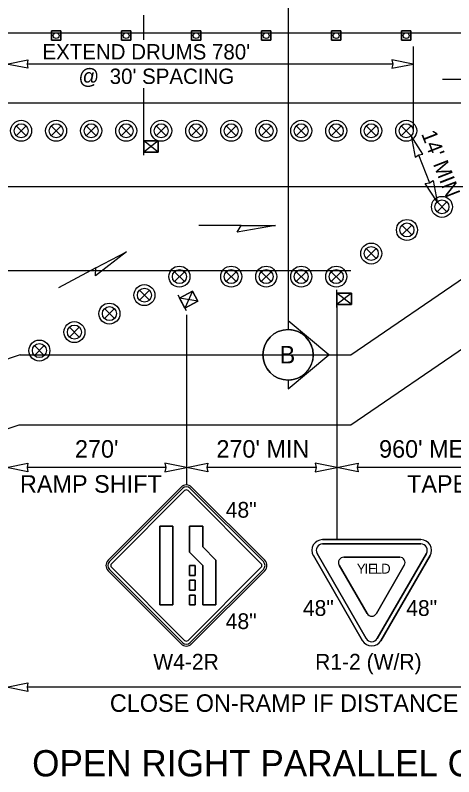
# Model space of a CAD drawing. Extents: x 99999 to 100116, y 99995 to 100013.
# Drawn here: x 100050.642 to 100052.647, y 100004.799 to 100008.279 of the extents above; entities that cross this region are included whole.
import ezdxf

# ---------------------------------------------------------------- set-up
doc = ezdxf.new("R2010")
doc.units = 0
for name, color, linetype in [('RD_MK_LineEdgeYellow', 7, 'Continuous'), ('RD_MK_LineLane', 7, 'Continuous'), ('SH_DE_DetailHeading2Text', 7, 'Continuous'), ('SH_GI_SectionCut', 7, 'Continuous'), ('TR_SN_ConstructionSigns', 7, 'Continuous'), ('TR_WZ_PortableSignMount5ftMinBlk-Org', 7, 'Continuous'), ('TR_WZ_PortableSignMount5ftMinRed-Wht', 7, 'Continuous'), ('TR_WZ_TrafficCone', 7, 'Continuous'), ('TR_WZ_TrafficSafetyDrum', 7, 'Continuous'), ('TR_WZ_WorkZoneDetails', 7, 'Continuous'), ('TR_WZ_WorkZoneTextCurrent', 7, 'Continuous')]:
    doc.layers.add(name, color=color, linetype=linetype)

msp = doc.modelspace()

# ---------------------------------------------------------------- linework, layer by layer
at = {"layer": 'RD_MK_LineEdgeYellow'}
for p, q in [((100048.195, 100007.8789), (100055.43, 100007.8789)), ((100052.1758, 100006.7269), (100052.7368, 100007.1109)), ((100050.6655, 100006.7269), (100048.195, 100005.8927)), ((100050.6655, 100006.7269), (100052.1758, 100006.7269))]:
    msp.add_line(p, q, dxfattribs=at)
at = {"layer": 'RD_MK_LineLane'}
for points in [[(100055.43, 100007.4949), (100048.195, 100007.4949)], [(100052.1758, 100007.1109), (100050.6024, 100007.1109)], [(100052.1758, 100007.1109), (100050.6024, 100007.1109)]]:
    msp.add_lwpolyline(points, dxfattribs=at)
at = {"layer": 'SH_GI_SectionCut'}
for p, q in [((100051.8894, 100008.3179), (100051.8894, 100006.8828)), ((100051.8894, 100006.8828), (100051.8894, 100006.8421)), ((100052.0755, 100006.7269), (100051.8894, 100006.8828)), ((100051.8894, 100006.571), (100052.0755, 100006.7269)), ((100051.8894, 100006.6117), (100051.8894, 100006.571))]:
    msp.add_line(p, q, dxfattribs=at)
msp.add_circle((100051.8894, 100006.7269), 0.1152, dxfattribs=at)
for start, end in [(0, 269.9978), (269.9978, 90.0022), (269.9978, 0)]:
    msp.add_arc((100051.8894, 100006.7269), 0.1152, start, end, dxfattribs=at)
at = {"layer": 'TR_SN_ConstructionSigns'}
for p, q in [((100051.4008, 100006.122), (100051.0667, 100005.7879)), ((100051.7826, 100005.7879), (100051.4485, 100006.122)), ((100051.4067, 100006.1161), (100051.0726, 100005.7819)), ((100051.0826, 100005.772), (100051.4167, 100006.1061)), ((100051.4326, 100006.1061), (100051.7667, 100005.772)), ((100051.7766, 100005.7819), (100051.4425, 100006.1161)), ((100051.303, 100005.944), (100051.3634, 100005.944)), ((100051.303, 100005.584), (100051.303, 100005.944)), ((100051.3634, 100005.944), (100051.303, 100005.944)), ((100051.303, 100005.944), (100051.303, 100005.584)), ((100051.3634, 100005.944), (100051.3634, 100005.584)), ((100051.3634, 100005.584), (100051.3634, 100005.944)), ((100051.4387, 100005.944), (100051.4992, 100005.944)), ((100051.4387, 100005.8245), (100051.4387, 100005.944)), ((100051.4992, 100005.944), (100051.4387, 100005.944)), ((100051.4387, 100005.944), (100051.4387, 100005.8245)), ((100051.4992, 100005.944), (100051.4992, 100005.8496)), ((100051.4992, 100005.8496), (100051.4992, 100005.944)), ((100052.4966, 100005.8822), (100052.0469, 100005.8822)), ((100051.4992, 100005.8496), (100051.5596, 100005.7891)), ((100051.5596, 100005.7891), (100051.4992, 100005.8496)), ((100052.0469, 100005.8627), (100052.0469, 100005.8629)), ((100052.0469, 100005.8629), (100052.2718, 100005.8629)), ((100052.2718, 100005.8629), (100052.0469, 100005.8629)), ((100052.0469, 100005.8629), (100052.0469, 100005.8627)), ((100051.4992, 100005.764), (100051.4387, 100005.8245)), ((100051.4387, 100005.8245), (100051.4992, 100005.764)), ((100052.2296, 100005.4205), (100052.0048, 100005.8091)), ((100052.0048, 100005.8091), (100052.2296, 100005.4205)), ((100052.2465, 100005.4302), (100052.0216, 100005.8189)), ((100052.0216, 100005.8189), (100052.2465, 100005.4302)), ((100052.5219, 100005.8189), (100052.2971, 100005.4303)), ((100052.2971, 100005.4303), (100052.5219, 100005.8189)), ((100052.5387, 100005.8091), (100052.3139, 100005.4205)), ((100052.3139, 100005.4205), (100052.5387, 100005.8091)), ((100051.5596, 100005.7891), (100051.5596, 100005.584)), ((100051.5596, 100005.584), (100051.5596, 100005.7891)), ((100052.2718, 100005.802), (100052.144, 100005.802)), ((100052.144, 100005.802), (100052.2718, 100005.802)), ((100052.3995, 100005.802), (100052.2718, 100005.802)), ((100052.2718, 100005.802), (100052.3995, 100005.802)), ((100051.0667, 100005.7402), (100051.4008, 100005.4061)), ((100051.0726, 100005.7462), (100051.4067, 100005.412)), ((100051.4167, 100005.422), (100051.0826, 100005.7561)), ((100051.7667, 100005.7561), (100051.4326, 100005.422)), ((100051.4387, 100005.764), (100051.4654, 100005.764)), ((100051.4387, 100005.719), (100051.4387, 100005.764)), ((100051.4654, 100005.764), (100051.4387, 100005.764)), ((100051.4387, 100005.764), (100051.4387, 100005.719)), ((100051.4425, 100005.412), (100051.7766, 100005.7462)), ((100051.4485, 100005.4061), (100051.7826, 100005.7402)), ((100051.4654, 100005.764), (100051.4654, 100005.719)), ((100051.4654, 100005.719), (100051.4654, 100005.764)), ((100051.4992, 100005.584), (100051.4992, 100005.764)), ((100051.4992, 100005.764), (100051.4992, 100005.584)), ((100052.1229, 100005.7654), (100052.2507, 100005.5445)), ((100052.2507, 100005.5445), (100052.1229, 100005.7654)), ((100052.2928, 100005.5445), (100052.4206, 100005.7654)), ((100052.4206, 100005.7654), (100052.2928, 100005.5445)), ((100051.4654, 100005.719), (100051.4387, 100005.719)), ((100051.4387, 100005.719), (100051.4654, 100005.719)), ((100051.4387, 100005.6965), (100051.4654, 100005.6965)), ((100051.4387, 100005.6515), (100051.4387, 100005.6965)), ((100051.4654, 100005.6965), (100051.4387, 100005.6965)), ((100051.4387, 100005.6965), (100051.4387, 100005.6515)), ((100051.4654, 100005.6965), (100051.4654, 100005.6515)), ((100051.4654, 100005.6515), (100051.4654, 100005.6965)), ((100051.4654, 100005.6515), (100051.4387, 100005.6515)), ((100051.4387, 100005.6515), (100051.4654, 100005.6515)), ((100051.4387, 100005.629), (100051.4654, 100005.629)), ((100051.4387, 100005.584), (100051.4387, 100005.629)), ((100051.4654, 100005.629), (100051.4387, 100005.629)), ((100051.4387, 100005.629), (100051.4387, 100005.584)), ((100051.4654, 100005.629), (100051.4654, 100005.584)), ((100051.4654, 100005.584), (100051.4654, 100005.629)), ((100051.3634, 100005.584), (100051.303, 100005.584)), ((100051.303, 100005.584), (100051.3634, 100005.584)), ((100051.4654, 100005.584), (100051.4387, 100005.584)), ((100051.4387, 100005.584), (100051.4654, 100005.584)), ((100051.5596, 100005.584), (100051.4992, 100005.584)), ((100051.4992, 100005.584), (100051.5596, 100005.584))]:
    msp.add_line(p, q, dxfattribs=at)
for points in [[(100052.0469, 100005.8822), (100052.4966, 100005.8822)], [(100052.2718, 100005.8629), (100052.4966, 100005.8629), (100052.4966, 100005.8627)], [(100052.4966, 100005.8627), (100052.4966, 100005.8629), (100052.2718, 100005.8629)]]:
    msp.add_lwpolyline(points, dxfattribs=at)
for centre, radius, start, end in [((100051.4246, 100006.0982), 0.0338, 45, 135), ((100051.4246, 100006.0982), 0.0253, 45, 135), ((100051.4246, 100006.0982), 0.0113, 45, 135), ((100052.0469, 100005.8335), 0.0487, 90, 210.0517), ((100052.0469, 100005.8335), 0.0487, 90, 210.0517), ((100052.4966, 100005.8335), 0.0487, 329.9522, 90), ((100052.4966, 100005.8335), 0.0487, 329.9522, 90), ((100052.0469, 100005.8335), 0.0292, 90, 210.0517), ((100052.0469, 100005.8335), 0.0292, 90, 210.0517), ((100052.4966, 100005.8335), 0.0292, 329.9522, 90), ((100052.4966, 100005.8335), 0.0292, 329.9522, 90), ((100051.0905, 100005.764), 0.0338, 135, 225), ((100051.0905, 100005.764), 0.0253, 135, 225), ((100051.0905, 100005.764), 0.0113, 135, 225), ((100051.7587, 100005.764), 0.0113, 315, 45), ((100051.7587, 100005.764), 0.0253, 315, 45), ((100051.7587, 100005.764), 0.0338, 315, 45), ((100052.144, 100005.7776), 0.0244, 90, 210.0513), ((100052.144, 100005.7776), 0.0244, 90, 210.0513), ((100052.3995, 100005.7776), 0.0244, 329.9514, 90), ((100052.3995, 100005.7776), 0.0244, 329.9514, 90), ((100052.2718, 100005.5567), 0.0244, 210.0519, 329.9525), ((100052.2718, 100005.5567), 0.0244, 210.0519, 329.9525), ((100052.2718, 100005.4449), 0.0292, 210.0518, 329.9516), ((100052.2718, 100005.4449), 0.0292, 210.0518, 329.9516), ((100051.4246, 100005.4299), 0.0338, 225, 315), ((100051.4246, 100005.4299), 0.0253, 225, 315), ((100051.4246, 100005.4299), 0.0113, 225, 315), ((100052.2718, 100005.4449), 0.0487, 210.0518, 329.9516), ((100052.2718, 100005.4449), 0.0487, 210.0518, 329.9516)]:
    msp.add_arc(centre, radius, start, end, dxfattribs=at)
at = {"layer": 'TR_WZ_PortableSignMount5ftMinBlk-Org'}
for p, q in [((100051.2294, 100007.6389), (100051.2294, 100007.7189)), ((100051.2961, 100007.7049), (100051.2294, 100007.6529)), ((100051.2961, 100007.6529), (100051.2294, 100007.7049)), ((100051.2627, 100007.6789), (100051.2627, 100007.6789)), ((100051.2628, 100007.679), (100051.2628, 100007.679)), ((100051.4246, 100006.9281), (100051.3873, 100006.9988)), ((100051.4528, 100007.0176), (100051.4181, 100006.9405)), ((100051.4771, 100006.9716), (100051.3938, 100006.9865)), ((100051.4354, 100006.9791), (100051.4354, 100006.9791)), ((100051.4355, 100006.9792), (100051.4355, 100006.9792))]:
    msp.add_line(p, q, dxfattribs=at)
for points in [[(100051.2961, 100007.7049), (100051.2961, 100007.6529), (100051.2294, 100007.6529), (100051.2294, 100007.7049)], [(100051.2294, 100007.6529), (100051.2961, 100007.6529), (100051.2961, 100007.7049), (100051.2294, 100007.7049)], [(100051.4528, 100007.0176), (100051.4771, 100006.9716), (100051.4181, 100006.9405), (100051.3938, 100006.9865)], [(100051.4181, 100006.9405), (100051.4771, 100006.9716), (100051.4528, 100007.0176), (100051.3938, 100006.9865)]]:
    msp.add_lwpolyline(points, close=True, dxfattribs=at)
at = {"layer": 'TR_WZ_PortableSignMount5ftMinRed-Wht'}
for p, q in [((100052.1119, 100006.9432), (100052.1119, 100007.0232)), ((100052.1786, 100007.0092), (100052.1119, 100006.9572)), ((100052.1786, 100006.9572), (100052.1119, 100007.0092)), ((100052.1452, 100006.9832), (100052.1452, 100006.9832)), ((100052.1453, 100006.9832), (100052.1453, 100006.9832))]:
    msp.add_line(p, q, dxfattribs=at)
for points in [[(100052.1786, 100007.0092), (100052.1786, 100006.9572), (100052.1119, 100006.9572), (100052.1119, 100007.0092)], [(100052.1119, 100006.9572), (100052.1786, 100006.9572), (100052.1786, 100007.0092), (100052.1119, 100007.0092)]]:
    msp.add_lwpolyline(points, close=True, dxfattribs=at)
at = {"layer": 'TR_WZ_TrafficCone'}
for points in [[(100050.8081, 100008.2069), (100050.8507, 100008.2069), (100050.8507, 100008.1642), (100050.8081, 100008.1642), (100050.8081, 100008.2069)], [(100050.8081, 100008.1642), (100050.8507, 100008.1642), (100050.8507, 100008.2069), (100050.8081, 100008.2069), (100050.8081, 100008.1642)], [(100051.1281, 100008.2069), (100051.1707, 100008.2069), (100051.1707, 100008.1642), (100051.1281, 100008.1642), (100051.1281, 100008.2069)], [(100051.1281, 100008.1642), (100051.1707, 100008.1642), (100051.1707, 100008.2069), (100051.1281, 100008.2069), (100051.1281, 100008.1642)], [(100051.4481, 100008.2069), (100051.4907, 100008.2069), (100051.4907, 100008.1642), (100051.4481, 100008.1642), (100051.4481, 100008.2069)], [(100051.4481, 100008.1642), (100051.4907, 100008.1642), (100051.4907, 100008.2069), (100051.4481, 100008.2069), (100051.4481, 100008.1642)], [(100051.7681, 100008.2069), (100051.8107, 100008.2069), (100051.8107, 100008.1642), (100051.7681, 100008.1642), (100051.7681, 100008.2069)], [(100051.7681, 100008.1642), (100051.8107, 100008.1642), (100051.8107, 100008.2069), (100051.7681, 100008.2069), (100051.7681, 100008.1642)], [(100052.0881, 100008.2069), (100052.1307, 100008.2069), (100052.1307, 100008.1642), (100052.0881, 100008.1642), (100052.0881, 100008.2069)], [(100052.0881, 100008.1642), (100052.1307, 100008.1642), (100052.1307, 100008.2069), (100052.0881, 100008.2069), (100052.0881, 100008.1642)], [(100052.4081, 100008.2069), (100052.4507, 100008.2069), (100052.4507, 100008.1642), (100052.4081, 100008.1642), (100052.4081, 100008.2069)], [(100052.4081, 100008.1642), (100052.4507, 100008.1642), (100052.4507, 100008.2069), (100052.4081, 100008.2069), (100052.4081, 100008.1642)]]:
    msp.add_lwpolyline(points, dxfattribs=at)
for centre in [(100050.8294, 100008.1856), (100051.1494, 100008.1856), (100051.4694, 100008.1856), (100051.7894, 100008.1856), (100052.1094, 100008.1856), (100052.4294, 100008.1856)]:
    msp.add_circle(centre, 0.0133, dxfattribs=at)
at = {"layer": 'TR_WZ_TrafficSafetyDrum'}
for p, q in [((100050.6468, 100007.7735), (100050.692, 100007.7283)), ((100050.692, 100007.7735), (100050.6468, 100007.7283)), ((100050.8068, 100007.7735), (100050.852, 100007.7283)), ((100050.852, 100007.7735), (100050.8068, 100007.7283)), ((100050.9668, 100007.7735), (100051.012, 100007.7283)), ((100051.012, 100007.7735), (100050.9668, 100007.7283)), ((100051.1268, 100007.7735), (100051.172, 100007.7283)), ((100051.172, 100007.7735), (100051.1268, 100007.7283)), ((100051.2868, 100007.7735), (100051.332, 100007.7283)), ((100051.332, 100007.7735), (100051.2868, 100007.7283)), ((100051.4468, 100007.7735), (100051.492, 100007.7283)), ((100051.492, 100007.7735), (100051.4468, 100007.7283)), ((100051.6068, 100007.7735), (100051.652, 100007.7283)), ((100051.652, 100007.7735), (100051.6068, 100007.7283)), ((100051.7668, 100007.7735), (100051.812, 100007.7283)), ((100051.812, 100007.7735), (100051.7668, 100007.7283)), ((100051.9268, 100007.7735), (100051.972, 100007.7283)), ((100051.972, 100007.7735), (100051.9268, 100007.7283)), ((100052.0868, 100007.7735), (100052.132, 100007.7283)), ((100052.132, 100007.7735), (100052.0868, 100007.7283)), ((100052.2468, 100007.7735), (100052.292, 100007.7283)), ((100052.292, 100007.7735), (100052.2468, 100007.7283)), ((100052.4068, 100007.7735), (100052.452, 100007.7283)), ((100052.452, 100007.7735), (100052.4068, 100007.7283)), ((100052.57, 100007.4257), (100052.6153, 100007.3805)), ((100052.6153, 100007.4257), (100052.57, 100007.3805)), ((100052.41, 100007.3201), (100052.4553, 100007.2749)), ((100052.4553, 100007.3201), (100052.41, 100007.2749)), ((100052.2468, 100007.2124), (100052.292, 100007.1672)), ((100052.292, 100007.2124), (100052.2468, 100007.1672)), ((100051.37, 100007.1069), (100051.4153, 100007.0616)), ((100051.4153, 100007.1069), (100051.37, 100007.0616)), ((100051.6068, 100007.1069), (100051.652, 100007.0616)), ((100051.652, 100007.1069), (100051.6068, 100007.0616)), ((100051.7668, 100007.1069), (100051.812, 100007.0616)), ((100051.812, 100007.1069), (100051.7668, 100007.0616)), ((100051.9268, 100007.1069), (100051.972, 100007.0616)), ((100051.972, 100007.1069), (100051.9268, 100007.0616)), ((100052.0868, 100007.1069), (100052.132, 100007.0616)), ((100052.132, 100007.1069), (100052.0868, 100007.0616)), ((100051.21, 100007.0224), (100051.2553, 100006.9771)), ((100051.2553, 100007.0224), (100051.21, 100006.9771)), ((100051.05, 100006.9379), (100051.0953, 100006.8926)), ((100051.0953, 100006.9379), (100051.05, 100006.8926)), ((100050.89, 100006.8534), (100050.9353, 100006.8081)), ((100050.9353, 100006.8534), (100050.89, 100006.8081)), ((100050.73, 100006.7689), (100050.7753, 100006.7236)), ((100050.7753, 100006.7689), (100050.73, 100006.7236))]:
    msp.add_line(p, q, dxfattribs=at)
for centre, radius in [((100050.6694, 100007.7509), 0.048), ((100050.6694, 100007.7509), 0.048), ((100050.8294, 100007.7509), 0.048), ((100050.8294, 100007.7509), 0.048), ((100050.9894, 100007.7509), 0.048), ((100050.9894, 100007.7509), 0.048), ((100051.1494, 100007.7509), 0.048), ((100051.1494, 100007.7509), 0.048), ((100051.3094, 100007.7509), 0.048), ((100051.3094, 100007.7509), 0.048), ((100051.4694, 100007.7509), 0.048), ((100051.4694, 100007.7509), 0.048), ((100051.6294, 100007.7509), 0.048), ((100051.6294, 100007.7509), 0.048), ((100051.7894, 100007.7509), 0.048), ((100051.7894, 100007.7509), 0.048), ((100051.9494, 100007.7509), 0.048), ((100051.9494, 100007.7509), 0.048), ((100052.1094, 100007.7509), 0.048), ((100052.1094, 100007.7509), 0.048), ((100052.2694, 100007.7509), 0.048), ((100052.2694, 100007.7509), 0.048), ((100052.4294, 100007.7509), 0.048), ((100052.4294, 100007.7509), 0.048), ((100050.6694, 100007.7509), 0.032), ((100050.8294, 100007.7509), 0.032), ((100050.9894, 100007.7509), 0.032), ((100051.1494, 100007.7509), 0.032), ((100051.3094, 100007.7509), 0.032), ((100051.4694, 100007.7509), 0.032), ((100051.6294, 100007.7509), 0.032), ((100051.7894, 100007.7509), 0.032), ((100051.9494, 100007.7509), 0.032), ((100052.1094, 100007.7509), 0.032), ((100052.2694, 100007.7509), 0.032), ((100052.4294, 100007.7509), 0.032), ((100052.5927, 100007.4031), 0.048), ((100052.5927, 100007.4031), 0.048), ((100052.5927, 100007.4031), 0.032), ((100052.4327, 100007.2975), 0.048), ((100052.4327, 100007.2975), 0.048), ((100052.4327, 100007.2975), 0.032), ((100052.2694, 100007.1898), 0.048), ((100052.2694, 100007.1898), 0.048), ((100052.2694, 100007.1898), 0.032), ((100051.3927, 100007.0842), 0.048), ((100051.3927, 100007.0842), 0.048), ((100051.6294, 100007.0842), 0.048), ((100051.6294, 100007.0842), 0.048), ((100051.7894, 100007.0842), 0.048), ((100051.7894, 100007.0842), 0.048), ((100051.9494, 100007.0842), 0.048), ((100051.9494, 100007.0842), 0.048), ((100052.1094, 100007.0842), 0.048), ((100052.1094, 100007.0842), 0.048), ((100051.3927, 100007.0842), 0.032), ((100051.6294, 100007.0842), 0.032), ((100051.7894, 100007.0842), 0.032), ((100051.9494, 100007.0842), 0.032), ((100052.1094, 100007.0842), 0.032), ((100051.2327, 100006.9997), 0.048), ((100051.2327, 100006.9997), 0.048), ((100051.2327, 100006.9997), 0.032), ((100051.0727, 100006.9152), 0.048), ((100051.0727, 100006.9152), 0.048), ((100051.0727, 100006.9152), 0.032), ((100050.9127, 100006.8307), 0.048), ((100050.9127, 100006.8307), 0.048), ((100050.9127, 100006.8307), 0.032), ((100050.7527, 100006.7462), 0.048), ((100050.7527, 100006.7462), 0.048), ((100050.7527, 100006.7462), 0.032)]:
    msp.add_circle(centre, radius, dxfattribs=at)
at = {"layer": 'TR_WZ_WorkZoneDetails'}
for p, q in [((100051.2294, 100008.1669), (100051.2294, 100008.2789)), ((100048.195, 100008.1989), (100055.43, 100008.1989)), ((100052.4614, 100008.1359), (100052.4614, 100007.7456)), ((100052.3676, 100008.0559), (100050.6962, 100008.0559)), ((100052.7876, 100007.985), (100052.5947, 100007.985)), ((100051.2294, 100007.7188), (100051.2294, 100007.9449)), ((100052.4861, 100007.6409), (100052.536, 100007.5131)), ((100051.6748, 100007.3183), (100051.4819, 100007.3183)), ((100051.0112, 100007.1238), (100050.8406, 100007.0337)), ((100052.1119, 100006.9512), (100052.1119, 100005.8822)), ((100051.4246, 100006.91), (100051.4246, 100006.1319)), ((100052.1758, 100006.4069), (100052.7368, 100006.7909)), ((100048.195, 100005.5689), (100050.6601, 100006.4069)), ((100050.6601, 100006.4069), (100052.1758, 100006.4069)), ((100050.6601, 100006.4069), (100052.1758, 100006.4069)), ((100051.3309, 100006.2119), (100050.6962, 100006.2119)), ((100052.0181, 100006.2119), (100051.5184, 100006.2119)), ((100053.0198, 100006.2119), (100052.2056, 100006.2119)), ((100054.3691, 100005.2082), (100050.6962, 100005.2082))]:
    msp.add_line(p, q, dxfattribs=at)
for points in [[(100050.6024, 100008.0559), (100050.7007, 100008.0751), (100050.6962, 100008.0559), (100050.7007, 100008.0366)], [(100052.4614, 100008.0559), (100052.3631, 100008.0751), (100052.3676, 100008.0559), (100052.3631, 100008.0366)], [(100052.452, 100007.7283), (100052.4701, 100007.6298), (100052.4863, 100007.6411), (100052.5059, 100007.6439)], [(100052.57, 100007.4257), (100052.5161, 100007.5101), (100052.5357, 100007.5129), (100052.552, 100007.5242)], [(100051.8321, 100007.3183), (100051.657, 100007.2875), (100051.6748, 100007.3183)], [(100051.1502, 100007.1972), (100051.0098, 100007.0882), (100051.0112, 100007.1238)], [(100050.6024, 100006.2119), (100050.7007, 100006.2312), (100050.6962, 100006.2119), (100050.7007, 100006.1926)], [(100051.4246, 100006.2119), (100051.3263, 100006.2312), (100051.3309, 100006.2119), (100051.3263, 100006.1926)], [(100051.4246, 100006.2119), (100051.5229, 100006.2312), (100051.5184, 100006.2119), (100051.5229, 100006.1926)], [(100052.1119, 100006.2119), (100052.0136, 100006.2312), (100052.0181, 100006.2119), (100052.0136, 100006.1926)], [(100052.1119, 100006.2119), (100052.2102, 100006.2312), (100052.2056, 100006.2119), (100052.2102, 100006.1926)], [(100050.6024, 100005.2082), (100050.7007, 100005.2275), (100050.6962, 100005.2082), (100050.7007, 100005.1889)]]:
    msp.add_lwpolyline(points, close=True, dxfattribs=at)

# ---------------------------------------------------------------- texts
at = {"layer": 'SH_DE_DetailHeading2Text'}
msp.add_text('OPEN RIGHT PARALLEL ON-RAMP DETAIL', height=0.12, rotation=360, dxfattribs=at).set_placement((100050.7196, 100004.8003))
at = {"layer": 'SH_GI_SectionCut'}
msp.add_text('B', height=0.08, rotation=359.99, dxfattribs=at).set_placement((100051.8507, 100006.6876))
at = {"layer": 'TR_SN_ConstructionSigns'}
for s, p in [('48"', (100051.6044, 100005.9826)), ('48"', (100052.4295, 100005.5337)), ('48"', (100051.6044, 100005.4735)), ('W4-2R', (100051.2732, 100005.2882)), ('R1-2 (W/R)', (100052.013, 100005.2882))]:
    msp.add_text(s, height=0.072, rotation=360, dxfattribs=at).set_placement(p)
for s, height, p in [('Y', 0.045, (100052.2036, 100005.7271)), ('I', 0.045, (100052.2387, 100005.7271)), ('E', 0.045, (100052.2549, 100005.7271)), ('L', 0.045, (100052.2855, 100005.7271)), ('D', 0.045, (100052.3147, 100005.7271)), ('48"', 0.072, (100051.9571, 100005.5337))]:
    msp.add_text(s, height=height, dxfattribs=at).set_placement(p)
at = {"layer": 'TR_WZ_WorkZoneTextCurrent'}
for s, height, p in [("EXTEND DRUMS 780'", 0.07, (100050.7667, 100008.0769)), ('@', 0.07, (100050.9313, 100007.9649)), ("30' SPACING", 0.07, (100051.0741, 100007.9649)), ("270'", 0.08, (100050.9153, 100006.2569)), ("270' MIN", 0.08, (100051.5618, 100006.2569)), ("960' MERGE", 0.08, (100052.3051, 100006.2569)), ('RAMP SHIFT', 0.08, (100050.6641, 100006.0969)), ('TAPER', 0.08, (100052.4332, 100006.0969)), ('CLOSE ON-RAMP IF DISTANCE IS NOT AVAILABLE', 0.08, (100051.0749, 100005.0953))]:
    msp.add_text(s, height=height, dxfattribs=at).set_placement(p)
msp.add_text("14' MIN", height=0.07, rotation=291.3231, dxfattribs=at).set_placement((100052.497, 100007.7371))

doc.saveas('drawing.dxf')
